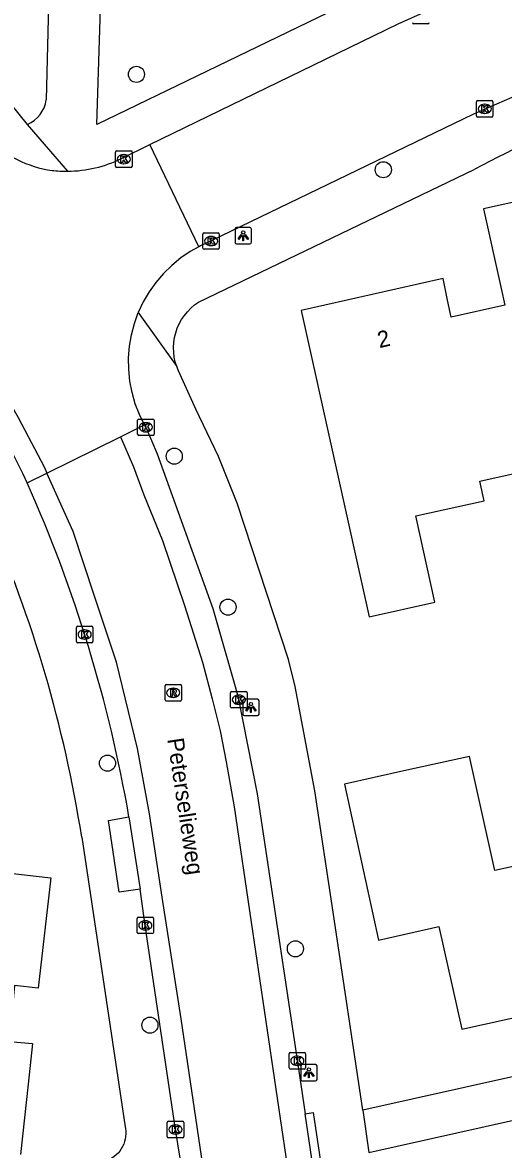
# Model space of a CAD drawing. Extents: x 162026 to 163499, y 387297 to 388169.
# Drawn here: x 162928.9 to 162958.1, y 387527.3 to 387595.8 of the extents above; entities that cross this region are included whole.
import ezdxf

# ---------------------------------------------------------------- set-up
doc = ezdxf.new("R2010")
doc.units = 0
for name, color, linetype in [('IMGEO_Boom', 7, 'Continuous'), ('IMGEO_Kolk', 7, 'Continuous'), ('IMGEO_Lichtpunt', 7, 'Continuous'), ('IMGEO_Openbare_ruimte_label', 7, 'Continuous'), ('IMGEO_Pand', 7, 'Continuous'), ('IMGEO_Pand_nummerreeks', 7, 'Continuous'), ('IMGEO_Rijbaan_lokaal_gesloten', 7, 'Continuous'), ('IMGEO_Rijbaan_lokaal_open', 7, 'Continuous'), ('IMGEO_Rioolput', 7, 'Continuous'), ('IMGEO_Voetpad_open', 7, 'Continuous')]:
    doc.layers.add(name, color=color, linetype=linetype)

msp = doc.modelspace()

# ---------------------------------------------------------------- linework, layer by layer
at = {"layer": 'IMGEO_Boom'}
for centre in [(162935.817, 387592.663), (162950.816, 387586.867), (162938.114, 387569.459), (162941.38, 387560.286), (162934.058, 387550.804), (162945.475, 387539.526), (162936.636, 387534.884)]:
    msp.add_circle(centre, 0.489, dxfattribs=at)
at = {"layer": 'IMGEO_Kolk'}
for p, q in [((162953.521, 387595.737), (162952.669, 387595.737)), ((162956.477, 387590.142), (162956.477, 387590.994)), ((162956.552, 387591.068), (162957.404, 387591.068)), ((162956.965, 387590.848), (162956.99, 387590.848)), ((162957.478, 387590.994), (162957.478, 387590.142)), ((162957.404, 387590.068), (162956.552, 387590.068)), ((162956.988, 387590.288), (162956.963, 387590.288)), ((162934.549, 387587.084), (162934.549, 387587.936)), ((162934.624, 387588.01), (162935.476, 387588.01)), ((162935.037, 387587.79), (162935.062, 387587.79)), ((162935.55, 387587.936), (162935.55, 387587.084)), ((162935.06, 387587.23), (162935.035, 387587.23)), ((162935.476, 387587.01), (162934.624, 387587.01)), ((162939.925, 387583.034), (162940.777, 387583.034)), ((162939.85, 387582.108), (162939.85, 387582.96)), ((162940.338, 387582.814), (162940.363, 387582.814)), ((162940.851, 387582.96), (162940.851, 387582.108)), ((162940.777, 387582.034), (162939.925, 387582.034)), ((162940.361, 387582.254), (162940.336, 387582.254)), ((162935.89, 387570.791), (162935.89, 387571.643)), ((162935.965, 387571.717), (162936.817, 387571.717)), ((162936.378, 387571.497), (162936.403, 387571.497)), ((162936.891, 387571.643), (162936.891, 387570.791)), ((162936.817, 387570.717), (162935.965, 387570.717)), ((162936.401, 387570.937), (162936.376, 387570.937)), ((162932.169, 387558.2), (162932.169, 387559.052)), ((162932.244, 387559.126), (162933.096, 387559.126)), ((162933.17, 387559.052), (162933.17, 387558.2)), ((162932.68, 387558.346), (162932.655, 387558.346)), ((162932.657, 387558.906), (162932.682, 387558.906)), ((162933.096, 387558.126), (162932.244, 387558.126)), ((162941.536, 387554.235), (162941.536, 387555.087)), ((162941.611, 387555.161), (162942.463, 387555.161)), ((162942.024, 387554.941), (162942.049, 387554.941)), ((162942.537, 387555.087), (162942.537, 387554.235)), ((162942.047, 387554.381), (162942.022, 387554.381)), ((162942.463, 387554.161), (162941.611, 387554.161)), ((162935.854, 387540.525), (162935.854, 387541.377)), ((162935.929, 387541.451), (162936.781, 387541.451)), ((162936.342, 387541.231), (162936.367, 387541.231)), ((162936.855, 387541.377), (162936.855, 387540.525)), ((162936.365, 387540.671), (162936.34, 387540.671)), ((162936.781, 387540.451), (162935.929, 387540.451)), ((162945.09, 387532.295), (162945.09, 387533.147)), ((162945.165, 387533.221), (162946.017, 387533.221)), ((162945.578, 387533.001), (162945.603, 387533.001)), ((162946.091, 387533.147), (162946.091, 387532.295)), ((162945.601, 387532.441), (162945.576, 387532.441)), ((162946.017, 387532.221), (162945.165, 387532.221)), ((162937.69, 387528.117), (162937.69, 387528.969)), ((162937.765, 387529.043), (162938.617, 387529.043)), ((162938.691, 387528.969), (162938.691, 387528.117)), ((162938.201, 387528.263), (162938.176, 387528.263)), ((162938.178, 387528.823), (162938.203, 387528.823)), ((162938.617, 387528.043), (162937.765, 387528.043))]:
    msp.add_line(p, q, dxfattribs=at)
for points in [[(162953.521, 387595.737), (162952.669, 387595.737)], [(162956.477, 387590.142), (162956.477, 387590.994)], [(162956.552, 387591.068), (162957.404, 387591.068)], [(162956.798, 387590.768), (162956.921, 387590.768), (162956.921, 387590.617), (162957.051, 387590.768), (162957.215, 387590.768), (162957.069, 387590.617), (162957.222, 387590.368), (162957.07, 387590.368), (162956.985, 387590.532), (162956.921, 387590.465), (162956.921, 387590.368), (162956.798, 387590.368), (162956.798, 387590.768)], [(162957.478, 387590.994), (162957.478, 387590.142)], [(162957.404, 387590.068), (162956.552, 387590.068)], [(162934.549, 387587.084), (162934.549, 387587.936)], [(162934.624, 387588.01), (162935.476, 387588.01)], [(162935.55, 387587.936), (162935.55, 387587.084)], [(162934.87, 387587.71), (162934.993, 387587.71), (162934.993, 387587.559), (162935.123, 387587.71), (162935.287, 387587.71), (162935.141, 387587.559), (162935.294, 387587.31), (162935.142, 387587.31), (162935.057, 387587.474), (162934.993, 387587.407), (162934.993, 387587.31), (162934.87, 387587.31), (162934.87, 387587.71)], [(162935.476, 387587.01), (162934.624, 387587.01)], [(162939.925, 387583.034), (162940.777, 387583.034)], [(162939.85, 387582.108), (162939.85, 387582.96)], [(162940.171, 387582.734), (162940.294, 387582.734), (162940.294, 387582.583), (162940.424, 387582.734), (162940.588, 387582.734), (162940.442, 387582.583), (162940.595, 387582.334), (162940.443, 387582.334), (162940.358, 387582.498), (162940.294, 387582.431), (162940.294, 387582.334), (162940.171, 387582.334), (162940.171, 387582.734)], [(162940.851, 387582.96), (162940.851, 387582.108)], [(162940.777, 387582.034), (162939.925, 387582.034)], [(162935.89, 387570.791), (162935.89, 387571.643)], [(162935.965, 387571.717), (162936.817, 387571.717)], [(162936.211, 387571.417), (162936.334, 387571.417), (162936.334, 387571.266), (162936.464, 387571.417), (162936.628, 387571.417), (162936.482, 387571.266), (162936.635, 387571.017), (162936.483, 387571.017), (162936.398, 387571.181), (162936.334, 387571.114), (162936.334, 387571.017), (162936.211, 387571.017), (162936.211, 387571.417)], [(162936.891, 387571.643), (162936.891, 387570.791)], [(162936.817, 387570.717), (162935.965, 387570.717)], [(162932.169, 387558.2), (162932.169, 387559.052)], [(162932.244, 387559.126), (162933.096, 387559.126)], [(162933.17, 387559.052), (162933.17, 387558.2)], [(162932.49, 387558.826), (162932.613, 387558.826), (162932.613, 387558.675), (162932.743, 387558.826), (162932.907, 387558.826), (162932.761, 387558.675), (162932.914, 387558.426), (162932.762, 387558.426), (162932.677, 387558.59), (162932.613, 387558.523), (162932.613, 387558.426), (162932.49, 387558.426), (162932.49, 387558.826)], [(162933.096, 387558.126), (162932.244, 387558.126)], [(162941.536, 387554.235), (162941.536, 387555.087)], [(162941.611, 387555.161), (162942.463, 387555.161)], [(162942.537, 387555.087), (162942.537, 387554.235)], [(162941.857, 387554.861), (162941.98, 387554.861), (162941.98, 387554.71), (162942.11, 387554.861), (162942.274, 387554.861), (162942.128, 387554.71), (162942.281, 387554.461), (162942.129, 387554.461), (162942.044, 387554.625), (162941.98, 387554.558), (162941.98, 387554.461), (162941.857, 387554.461), (162941.857, 387554.861)], [(162942.463, 387554.161), (162941.611, 387554.161)], [(162935.854, 387540.525), (162935.854, 387541.377)], [(162935.929, 387541.451), (162936.781, 387541.451)], [(162936.855, 387541.377), (162936.855, 387540.525)], [(162936.175, 387541.151), (162936.298, 387541.151), (162936.298, 387541), (162936.428, 387541.151), (162936.592, 387541.151), (162936.446, 387541), (162936.599, 387540.751), (162936.447, 387540.751), (162936.362, 387540.915), (162936.298, 387540.848), (162936.298, 387540.751), (162936.175, 387540.751), (162936.175, 387541.151)], [(162936.781, 387540.451), (162935.929, 387540.451)], [(162945.09, 387532.295), (162945.09, 387533.147)], [(162945.165, 387533.221), (162946.017, 387533.221)], [(162946.091, 387533.147), (162946.091, 387532.295)], [(162945.411, 387532.921), (162945.534, 387532.921), (162945.534, 387532.77), (162945.664, 387532.921), (162945.828, 387532.921), (162945.682, 387532.77), (162945.835, 387532.521), (162945.683, 387532.521), (162945.598, 387532.685), (162945.534, 387532.618), (162945.534, 387532.521), (162945.411, 387532.521), (162945.411, 387532.921)], [(162946.017, 387532.221), (162945.165, 387532.221)], [(162937.69, 387528.117), (162937.69, 387528.969)], [(162937.765, 387529.043), (162938.617, 387529.043)], [(162938.691, 387528.969), (162938.691, 387528.117)], [(162938.011, 387528.743), (162938.134, 387528.743), (162938.134, 387528.592), (162938.264, 387528.743), (162938.428, 387528.743), (162938.282, 387528.592), (162938.435, 387528.343), (162938.283, 387528.343), (162938.198, 387528.507), (162938.134, 387528.44), (162938.134, 387528.343), (162938.011, 387528.343), (162938.011, 387528.743)], [(162938.617, 387528.043), (162937.765, 387528.043)]]:
    msp.add_lwpolyline(points, dxfattribs=at)
for centre, start, end in [((162952.671, 387595.813), 181.55205, 268.44795), ((162952.671, 387595.813), 181.55205, 268.44795), ((162953.519, 387595.813), 271.55205, 358.44795), ((162953.519, 387595.813), 271.55205, 358.44795), ((162956.554, 387590.992), 91.55205, 178.44795), ((162956.554, 387590.992), 91.55205, 178.44795), ((162957.402, 387590.992), 1.55205, 88.44795), ((162957.402, 387590.992), 1.55205, 88.44795), ((162956.554, 387590.144), 181.55205, 268.44795), ((162956.554, 387590.144), 181.55205, 268.44795), ((162957.402, 387590.144), 271.55205, 358.44795), ((162957.402, 387590.144), 271.55205, 358.44795), ((162934.626, 387587.934), 91.55205, 178.44795), ((162934.626, 387587.934), 91.55205, 178.44795), ((162935.474, 387587.934), 1.55205, 88.44795), ((162935.474, 387587.934), 1.55205, 88.44795), ((162934.626, 387587.086), 181.55205, 268.44795), ((162934.626, 387587.086), 181.55205, 268.44795), ((162935.474, 387587.086), 271.55205, 358.44795), ((162935.474, 387587.086), 271.55205, 358.44795), ((162939.927, 387582.958), 91.55205, 178.44795), ((162939.927, 387582.958), 91.55205, 178.44795), ((162940.775, 387582.958), 1.55205, 88.44795), ((162940.775, 387582.958), 1.55205, 88.44795), ((162939.927, 387582.11), 181.55205, 268.44795), ((162939.927, 387582.11), 181.55205, 268.44795), ((162940.775, 387582.11), 271.55205, 358.44795), ((162940.775, 387582.11), 271.55205, 358.44795), ((162935.967, 387571.641), 91.55205, 178.44795), ((162935.967, 387571.641), 91.55205, 178.44795), ((162936.815, 387571.641), 1.55205, 88.44795), ((162936.815, 387571.641), 1.55205, 88.44795), ((162935.967, 387570.793), 181.55205, 268.44795), ((162935.967, 387570.793), 181.55205, 268.44795), ((162936.815, 387570.793), 271.55205, 358.44795), ((162936.815, 387570.793), 271.55205, 358.44795), ((162932.246, 387559.05), 91.55205, 178.44795), ((162932.246, 387559.05), 91.55205, 178.44795), ((162933.094, 387559.05), 1.55205, 88.44795), ((162933.094, 387559.05), 1.55205, 88.44795), ((162932.246, 387558.202), 181.55205, 268.44795), ((162932.246, 387558.202), 181.55205, 268.44795), ((162933.094, 387558.202), 271.55205, 358.44795), ((162933.094, 387558.202), 271.55205, 358.44795), ((162941.613, 387555.085), 91.55205, 178.44795), ((162941.613, 387555.085), 91.55205, 178.44795), ((162942.461, 387555.085), 1.55205, 88.44795), ((162942.461, 387555.085), 1.55205, 88.44795), ((162941.613, 387554.237), 181.55205, 268.44795), ((162941.613, 387554.237), 181.55205, 268.44795), ((162942.461, 387554.237), 271.55205, 358.44795), ((162942.461, 387554.237), 271.55205, 358.44795), ((162935.931, 387541.375), 91.55205, 178.44795), ((162935.931, 387541.375), 91.55205, 178.44795), ((162936.779, 387541.375), 1.55205, 88.44795), ((162936.779, 387541.375), 1.55205, 88.44795), ((162935.931, 387540.527), 181.55205, 268.44795), ((162935.931, 387540.527), 181.55205, 268.44795), ((162936.779, 387540.527), 271.55205, 358.44795), ((162936.779, 387540.527), 271.55205, 358.44795), ((162945.167, 387533.145), 91.55205, 178.44795), ((162945.167, 387533.145), 91.55205, 178.44795), ((162946.015, 387533.145), 1.55205, 88.44795), ((162946.015, 387533.145), 1.55205, 88.44795), ((162945.167, 387532.297), 181.55205, 268.44795), ((162945.167, 387532.297), 181.55205, 268.44795), ((162946.015, 387532.297), 271.55205, 358.44795), ((162946.015, 387532.297), 271.55205, 358.44795), ((162937.767, 387528.967), 91.55205, 178.44795), ((162937.767, 387528.967), 91.55205, 178.44795), ((162938.615, 387528.967), 1.55205, 88.44795), ((162938.615, 387528.967), 1.55205, 88.44795), ((162937.767, 387528.119), 181.55205, 268.44795), ((162937.767, 387528.119), 181.55205, 268.44795), ((162938.615, 387528.119), 271.55205, 358.44795), ((162938.615, 387528.119), 271.55205, 358.44795)]:
    msp.add_arc(centre, 0.0765, start, end, dxfattribs=at)
for centre, major_axis, ratio, start_param, end_param in [((162956.964, 387590.568), (-0.387, 0.002), 0.722429, 4.712389, 7.853982), ((162956.989, 387590.568), (-0.39, 0.002), 0.717154, 1.570796, 4.712389), ((162935.036, 387587.51), (-0.387, 0.002), 0.722429, 4.712389, 7.853982), ((162935.061, 387587.51), (-0.39, 0.002), 0.717154, 1.570796, 4.712389), ((162940.337, 387582.534), (-0.387, 0.002), 0.722429, 4.712389, 7.853982), ((162940.362, 387582.534), (-0.39, 0.002), 0.717154, 1.570796, 4.712389), ((162936.377, 387571.217), (-0.387, 0.002), 0.722429, 4.712389, 7.853982), ((162936.402, 387571.217), (-0.39, 0.002), 0.717154, 1.570796, 4.712389), ((162932.656, 387558.626), (-0.387, 0.002), 0.722429, 4.712389, 7.853982), ((162932.681, 387558.626), (-0.39, 0.002), 0.717154, 1.570796, 4.712389), ((162942.023, 387554.661), (-0.387, 0.002), 0.722429, 4.712389, 7.853982), ((162942.048, 387554.661), (-0.39, 0.002), 0.717154, 1.570796, 4.712389), ((162936.341, 387540.951), (-0.387, 0.002), 0.722429, 4.712389, 7.853982), ((162936.366, 387540.951), (-0.39, 0.002), 0.717154, 1.570796, 4.712389), ((162945.577, 387532.721), (-0.387, 0.002), 0.722429, 4.712389, 7.853982), ((162945.602, 387532.721), (-0.39, 0.002), 0.717154, 1.570796, 4.712389), ((162938.177, 387528.543), (-0.387, 0.002), 0.722429, 4.712389, 7.853982), ((162938.202, 387528.543), (-0.39, 0.002), 0.717154, 1.570796, 4.712389)]:
    msp.add_ellipse(centre, major_axis=major_axis, ratio=ratio, start_param=start_param, end_param=end_param, dxfattribs=at)
at = {"layer": 'IMGEO_Lichtpunt'}
for p, q in [((162941.805, 387583.262), (162941.805, 387582.455)), ((162941.805, 387583.262), (162941.805, 387582.455)), ((162942.707, 387583.357), (162941.899, 387583.357)), ((162942.707, 387583.357), (162941.899, 387583.357)), ((162942.801, 387582.455), (162942.801, 387583.262)), ((162942.801, 387582.455), (162942.801, 387583.262)), ((162941.899, 387582.361), (162942.707, 387582.361)), ((162941.899, 387582.361), (162942.707, 387582.361)), ((162942.272, 387554.597), (162942.272, 387553.79)), ((162942.272, 387554.597), (162942.272, 387553.79)), ((162943.174, 387554.692), (162942.366, 387554.692)), ((162943.174, 387554.692), (162942.366, 387554.692)), ((162943.268, 387553.79), (162943.268, 387554.597)), ((162943.268, 387553.79), (162943.268, 387554.597)), ((162942.366, 387553.696), (162943.174, 387553.696)), ((162942.366, 387553.696), (162943.174, 387553.696)), ((162945.795, 387532.396), (162945.795, 387531.589)), ((162945.795, 387532.396), (162945.795, 387531.589)), ((162946.697, 387532.491), (162945.889, 387532.491)), ((162946.697, 387532.491), (162945.889, 387532.491)), ((162946.791, 387531.589), (162946.791, 387532.396)), ((162946.791, 387531.589), (162946.791, 387532.396)), ((162945.889, 387531.495), (162946.697, 387531.495)), ((162945.889, 387531.495), (162946.697, 387531.495))]:
    msp.add_line(p, q, dxfattribs=at)
for points in [[(162942.179, 387582.926), (162942.218, 387582.898), (162942.03, 387582.636), (162941.992, 387582.663), (162942.179, 387582.926)], [(162942.281, 387582.878), (162942.328, 387582.878), (162942.328, 387582.556), (162942.281, 387582.556), (162942.281, 387582.878)], [(162942.391, 387582.898), (162942.429, 387582.925), (162942.616, 387582.663), (162942.577, 387582.635), (162942.391, 387582.898)], [(162942.646, 387554.261), (162942.685, 387554.233), (162942.497, 387553.971), (162942.459, 387553.998), (162942.646, 387554.261)], [(162942.748, 387554.213), (162942.795, 387554.213), (162942.795, 387553.891), (162942.748, 387553.891), (162942.748, 387554.213)], [(162942.858, 387554.233), (162942.896, 387554.26), (162943.083, 387553.998), (162943.044, 387553.97), (162942.858, 387554.233)], [(162946.169, 387532.06), (162946.208, 387532.032), (162946.02, 387531.77), (162945.982, 387531.797), (162946.169, 387532.06)], [(162946.271, 387532.012), (162946.318, 387532.012), (162946.318, 387531.69), (162946.271, 387531.69), (162946.271, 387532.012)], [(162946.381, 387532.032), (162946.419, 387532.059), (162946.606, 387531.797), (162946.567, 387531.769), (162946.381, 387532.032)]]:
    msp.add_lwpolyline(points, dxfattribs=at)
for centre in [(162942.304, 387583.06), (162942.771, 387554.395), (162946.294, 387532.194)]:
    msp.add_circle(centre, 0.0994, dxfattribs=at)
for centre, start, end in [((162941.899, 387583.262), 90, 180), ((162941.899, 387583.262), 90, 180), ((162942.707, 387583.262), 0, 90), ((162942.707, 387583.262), 0, 90), ((162941.899, 387582.455), 180, 270), ((162941.899, 387582.455), 180, 270), ((162942.707, 387582.455), 270, 0), ((162942.707, 387582.455), 270, 360), ((162942.366, 387554.597), 90, 180), ((162942.366, 387554.597), 90, 180), ((162943.174, 387554.597), 0, 90), ((162943.174, 387554.597), 0, 90), ((162942.366, 387553.79), 180, 270), ((162942.366, 387553.79), 180, 270), ((162943.174, 387553.79), 270, 0), ((162943.174, 387553.79), 270, 360), ((162945.889, 387532.396), 90, 180), ((162945.889, 387532.396), 90, 180), ((162946.697, 387532.396), 0, 90), ((162946.697, 387532.396), 0, 90), ((162945.889, 387531.589), 180, 270), ((162945.889, 387531.589), 180, 270), ((162946.697, 387531.589), 270, 0), ((162946.697, 387531.589), 270, 360)]:
    msp.add_arc(centre, 0.0946, start, end, dxfattribs=at)
at = {"layer": 'IMGEO_Pand'}
for points in [[(162972.568, 387586.564), (162972.261, 387586.509), (162972.481, 387585.514), (162966.214, 387584.091), (162965.948, 387585.145), (162965.626, 387586.417), (162956.902, 387584.491), (162957.975, 387579.641), (162958.199, 387578.63)], [(162958.199, 387578.63), (162954.93, 387577.914), (162954.717, 387578.947), (162954.447, 387580.252), (162945.815, 387578.316), (162949.964, 387559.705), (162953.946, 387560.588), (162952.79, 387565.827), (162956.95, 387566.746), (162956.684, 387567.952), (162960.59, 387568.815)], [(162964.902, 387549.493), (162964.696, 387549.446), (162960.989, 387548.603), (162961.771, 387545.188), (162957.588, 387544.287), (162956.057, 387551.211), (162952.063, 387550.331), (162948.452, 387549.536), (162950.514, 387540.06), (162954.182, 387540.882), (162955.581, 387534.636), (162964.219, 387536.545), (162963.927, 387537.863), (162963.7, 387538.888), (162966.921, 387539.6), (162967.108, 387539.641)], [(162923.146, 387544.679), (162930.609, 387543.836), (162930.131, 387539.595), (162929.854, 387537.142), (162928.398, 387537.287), (162928.238, 387535.579)], [(162928.238, 387535.579), (162928.08, 387533.895), (162929.502, 387533.768), (162929.234, 387531.304), (162928.767, 387527.023)]]:
    msp.add_lwpolyline(points, dxfattribs=at)
at = {"layer": 'IMGEO_Rijbaan_lokaal_gesloten'}
for points in [[(162934.909, 387587.55), (162936.637, 387588.391)], [(162939.599, 387582.189), (162936.637, 387588.391)], [(162918.624, 387585.947), (162919.958, 387584.422), (162922.311, 387581.653), (162924.506, 387578.623), (162926.923, 387574.758), (162927.771, 387573.3), (162928.64, 387571.804), (162930.224, 387568.774), (162930.378, 387568.431)], [(162939.599, 387582.189), (162939.089, 387581.904), (162938.504, 387581.506), (162937.957, 387581.057), (162937.452, 387580.56), (162936.994, 387580.021), (162936.585, 387579.443), (162936.23, 387578.83), (162935.931, 387578.189)], [(162936.308, 387571.365), (162936, 387571.987), (162935.745, 387572.647), (162935.55, 387573.328), (162935.416, 387574.023), (162935.345, 387574.727), (162935.337, 387575.435), (162935.392, 387576.141), (162935.511, 387576.839), (162935.691, 387577.523), (162935.931, 387578.189)], [(162934.855, 387570.646), (162936.308, 387571.365)], [(162930.378, 387568.431), (162934.855, 387570.646)], [(162929.178, 387567.837), (162928.942, 387568.362)], [(162929.178, 387567.837), (162930.378, 387568.431)]]:
    msp.add_lwpolyline(points, dxfattribs=at)
for centre, radius, start, end in [((162931.557, 387593.391), 6.622, 223.87348, 262.44579), ((162931.568, 387594.371), 7.595, 270.53612, 296.09722), ((162931.582, 387594.632), 7.856, 263.45429, 270.41916), ((162863.101, 387535.991), 73.368, 26.18126, 40.99388)]:
    msp.add_arc(centre, radius, start, end, dxfattribs=at)
at = {"layer": 'IMGEO_Rijbaan_lokaal_open'}
for points in [[(162936.637, 387588.391), (162945.836, 387592.871), (162951.709, 387595.737), (162956.89, 387598.067), (162959.149, 387599.05)], [(162968.21, 387594.978), (162966.584, 387594.472), (162963.744, 387593.494), (162956.286, 387590.244), (162940.354, 387582.537), (162939.707, 387582.249), (162939.599, 387582.189)], [(162936.308, 387571.365), (162936.314, 387571.352), (162936.388, 387571.22), (162937.07, 387569.597), (162940.45, 387560.195), (162941.98, 387554.893), (162943.159, 387548.938), (162945.582, 387532.777), (162946.068, 387529.504)], [(162934.855, 387570.646), (162935.634, 387568.806), (162936.261, 387567.106), (162937.406, 387564.335), (162938.735, 387560.382), (162939.835, 387556.939), (162940.426, 387554.722), (162940.906, 387552.764), (162941.275, 387550.879), (162941.755, 387548.145), (162942.788, 387541.147), (162944.891, 387526.876), (162946.478, 387515.846), (162948.102, 387505.552), (162949.65, 387494.977), (162950.091, 387491.968)], [(162945.092, 387491.14), (162942.38, 387509.268), (162940.495, 387522.001), (162938.524, 387535.273), (162937.385, 387542.656), (162936.608, 387547.731), (162935.886, 387551.707), (162934.609, 387556.952), (162933.276, 387560.955), (162931.974, 387564.882), (162930.378, 387568.431)], [(162935.362, 387547.55), (162936.033, 387543.159)], [(162938.471, 387526.811), (162938.192, 387528.539), (162936.356, 387540.947), (162936.033, 387543.159)], [(162949.932, 387527.156), (162990.621, 387536.248)], [(162947.536, 387519.651), (162947.428, 387520.351), (162946.068, 387529.504)]]:
    msp.add_lwpolyline(points, dxfattribs=at)
msp.add_arc((162851.061, 387532.939), 85.558, 9.83282, 24.07232, dxfattribs=at)
at = {"layer": 'IMGEO_Rioolput'}
for p, q in [((162937.628, 387555.582), (162938.48, 387555.582)), ((162937.553, 387554.656), (162937.553, 387555.508)), ((162938.041, 387555.362), (162938.066, 387555.362)), ((162938.554, 387555.508), (162938.554, 387554.656)), ((162938.48, 387554.582), (162937.628, 387554.582)), ((162938.064, 387554.802), (162938.039, 387554.802))]:
    msp.add_line(p, q, dxfattribs=at)
for points in [[(162937.628, 387555.582), (162938.48, 387555.582)], [(162937.553, 387554.656), (162937.553, 387555.508)], [(162938.142, 387555.28), (162937.89, 387555.282), (162937.89, 387554.882)], [(162937.89, 387554.882), (162938.014, 387554.882), (162938.014, 387555.044), (162938.025, 387555.044)], [(162938.068, 387555.201), (162938.014, 387555.201), (162938.014, 387555.12)], [(162938.014, 387555.12), (162938.066, 387555.12)], [(162938.072, 387555.015), (162938.143, 387554.882), (162938.283, 387554.882), (162938.218, 387555.008)], [(162938.554, 387555.508), (162938.554, 387554.656)], [(162938.48, 387554.582), (162937.628, 387554.582)]]:
    msp.add_lwpolyline(points, dxfattribs=at)
for centre, radius, start, end in [((162937.63, 387555.506), 0.0765, 91.55205, 178.44795), ((162937.63, 387555.506), 0.0765, 91.55205, 178.44795), ((162938.478, 387555.506), 0.0765, 1.55205, 88.44795), ((162938.478, 387555.506), 0.0765, 1.55205, 88.44795), ((162938.024, 387554.991), 0.0533, 26.02933, 88.69889), ((162938.05, 387555.309), 0.19, 274.7715, 282.96867), ((162938.074, 387555.105), 0.0964, 77.00612, 93.18647), ((162938.088, 387555.162), 0.0378, 276.66336, 79.67722), ((162938.141, 387555.17), 0.109, 350.36119, 89.41601), ((162938.139, 387555.17), 0.112, 277.58423, 350.98172), ((162938.123, 387554.955), 0.108, 29.51342, 73.79051), ((162937.63, 387554.658), 0.0765, 181.55205, 268.44795), ((162937.63, 387554.658), 0.0765, 181.55205, 268.44795), ((162938.478, 387554.658), 0.0765, 271.55205, 358.44795), ((162938.478, 387554.658), 0.0765, 271.55205, 358.44795)]:
    msp.add_arc(centre, radius, start, end, dxfattribs=at)
for centre, major_axis, ratio, start_param, end_param in [((162938.04, 387555.082), (-0.387, 0.002), 0.722429, 4.712389, 7.853982), ((162938.065, 387555.082), (-0.39, 0.002), 0.717154, 1.570796, 4.712389)]:
    msp.add_ellipse(centre, major_axis=major_axis, ratio=ratio, start_param=start_param, end_param=end_param, dxfattribs=at)
at = {"layer": 'IMGEO_Voetpad_open'}
for points in [[(162930.826, 387608.715), (162930.591, 387601.827), (162930.334, 387591.107)], [(162929.199, 387589.615), (162921.414, 387599.248), (162916.626, 387604.538), (162912.788, 387608.223)], [(162952.94, 387599.071), (162933.411, 387589.625), (162933.975, 387607.552)], [(162931.639, 387586.776), (162929.199, 387589.615)], [(162938.266, 387574.904), (162938.178, 387575.189), (162938.116, 387575.479), (162938.081, 387575.775), (162938.072, 387576.072), (162938.089, 387576.369), (162938.134, 387576.663), (162938.204, 387576.952), (162938.299, 387577.233), (162938.42, 387577.505), (162938.564, 387577.765), (162938.731, 387578.011), (162938.919, 387578.241), (162939.127, 387578.454), (162939.353, 387578.647), (162939.596, 387578.819), (162956.378, 387586.903)], [(162935.931, 387578.189), (162938.266, 387574.904)], [(162949.567, 387529.714), (162947.766, 387541.749), (162946.658, 387549.121), (162945.459, 387555.459), (162945.048, 387557.115), (162941.927, 387566.614), (162940.81, 387569.446), (162939.424, 387572.326), (162938.368, 387574.651), (162938.266, 387574.904)], [(162976.655, 387568.044), (162975.135, 387567.699), (162976.638, 387561.168), (162980.326, 387558.592), (162981.562, 387553.243), (162984.617, 387540.021), (162983.273, 387537.234), (162949.567, 387529.714)], [(162936.033, 387543.159), (162934.771, 387542.968), (162934.127, 387547.323), (162935.362, 387547.55)], [(162932.493, 387546.319), (162935.128, 387528.714), (162935.148, 387528.607), (162935.166, 387528.446), (162935.17, 387528.285), (162935.159, 387528.124), (162935.133, 387527.965), (162935.094, 387527.809), (162935.041, 387527.657), (162934.974, 387527.51), (162934.895, 387527.37), (162934.803, 387527.237), (162934.7, 387527.113), (162934.586, 387526.999), (162934.463, 387526.895), (162934.331, 387526.803), (162934.191, 387526.723), (162934.044, 387526.656), (162933.892, 387526.602), (162933.736, 387526.562), (162933.577, 387526.537), (162933.416, 387526.525)], [(162946.068, 387529.504), (162946.562, 387529.577), (162948.03, 387519.724), (162947.536, 387519.651)], [(162949.567, 387529.714), (162949.932, 387527.156)]]:
    msp.add_lwpolyline(points, dxfattribs=at)
for centre, radius, start, end in [((162928.408, 387591.395), 1.948, 293.96976, 351.50801), ((162989.128, 387525.448), 69.637, 111.19062, 118.05339), ((162854.776, 387534.097), 78.672, 8.93726, 23.75641)]:
    msp.add_arc(centre, radius, start, end, dxfattribs=at)

# ---------------------------------------------------------------- texts
at = {"layer": 'IMGEO_Openbare_ruimte_label'}
msp.add_text('Peterselieweg', height=1, rotation=278.51093, dxfattribs=at).set_placement((162937.688, 387552.269))
at = {"layer": 'IMGEO_Pand_nummerreeks'}
msp.add_text('2', height=1, rotation=12.63945, dxfattribs=at).set_placement((162950.578, 387576.022))

doc.saveas('drawing.dxf')
